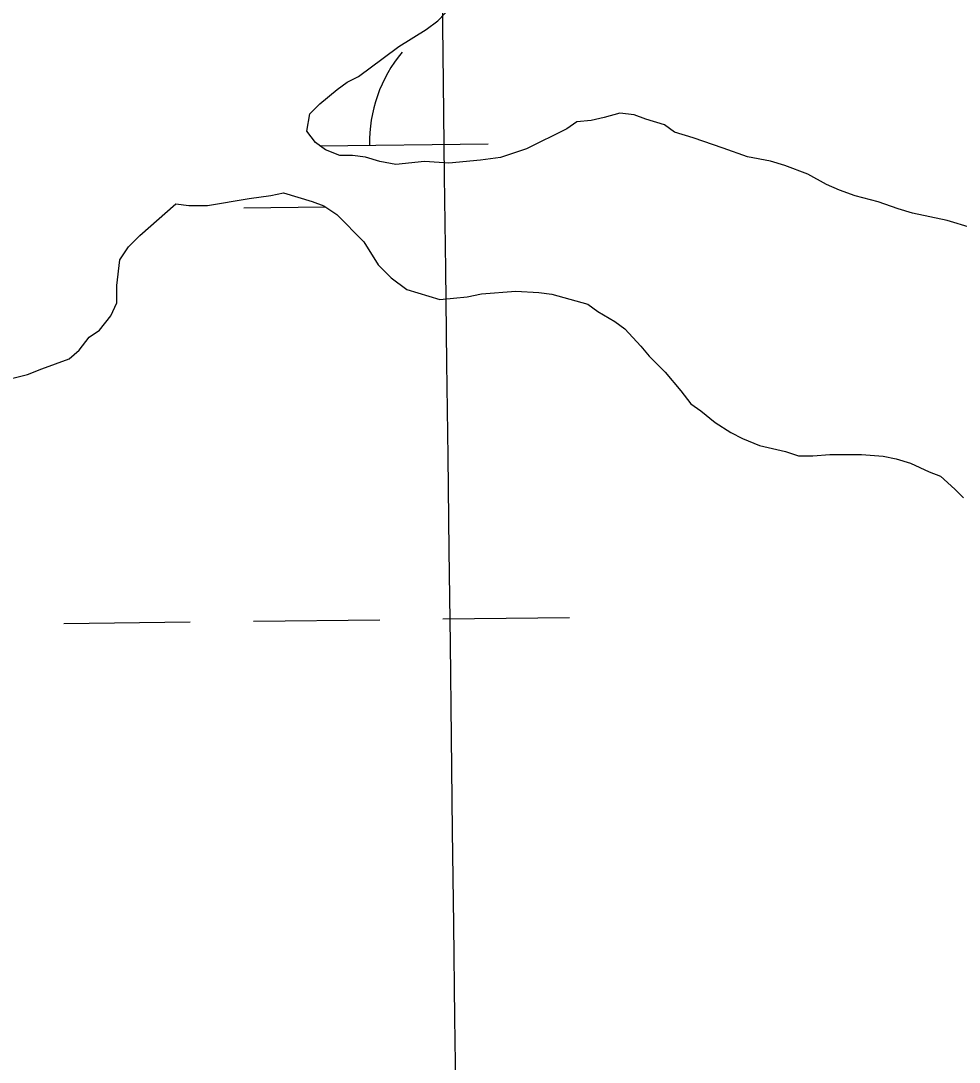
# Model space of a CAD drawing. Extents: x 3694830 to 3732949, y 415201 to 440970.
# Drawn here: x 3725285.4 to 3725523, y 431287.8 to 431551.3 of the extents above; entities that cross this region are included whole.
import ezdxf

# ---------------------------------------------------------------- set-up
doc = ezdxf.new("R2010")
doc.units = 0
for name, color, linetype in [('V-GRID-MAJR', 7, 'Continuous'), ('V-TOPO-SHOR', 7, 'Continuous'), ('V-WETL-SWMP', 7, 'Continuous')]:
    doc.layers.add(name, color=color, linetype=linetype)

msp = doc.modelspace()

# ---------------------------------------------------------------- linework, layer by layer
at = {"layer": 'V-GRID-MAJR'}
msp.add_spline([(3725521.948, 420931.967), (3725447.9250000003, 426990.407), (3725373.878, 433050.776), (3725299.8310000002, 439111.152), (3725299.808, 439113.075)], degree=3, dxfattribs=at)
at = {"layer": 'V-TOPO-SHOR'}
for p, q in [((3725388.099272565, 431549.10788424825), (3725391.0142721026, 431551.2808841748)), ((3725381.1782736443, 431544.7658844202), (3725388.099272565, 431549.10788424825)), ((3725377.170274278, 431541.86988452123), (3725381.1782736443, 431544.7658844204)), ((3725370.9752752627, 431537.1618846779), (3725377.170274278, 431541.86988452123)), ((3725368.062275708, 431535.71588474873), (3725370.9752752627, 431537.1618846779)), ((3725365.512276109, 431533.9058848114), (3725368.062275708, 431535.71588474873)), ((3725361.138290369, 431530.2838870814), (3725365.512276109, 431533.9058848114)), ((3725358.5852907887, 431527.7458871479), (3725361.138290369, 431530.2838870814)), ((3725357.845290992, 431523.3858871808), (3725358.5852907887, 431527.7458871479)), ((3725433.115266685, 431526.7948833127), (3725429.841267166, 431526.077883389)), ((3725437.1182660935, 431527.87388321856), (3725433.115266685, 431526.7948833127)), ((3725440.7522655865, 431527.4988831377), (3725437.1182660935, 431527.87388321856)), ((3725443.6572651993, 431526.3998830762), (3725440.7522655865, 431527.4988831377)), ((3725448.379264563, 431524.93088297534), (3725443.6572651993, 431526.3998830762)), ((3725423.653295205, 431523.91488785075), (3725413.458283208, 431518.85588594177)), ((3725426.20426769, 431525.72488347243), (3725423.653295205, 431523.91488785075)), ((3725429.841267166, 431526.077883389), (3725426.20426769, 431525.72488347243)), ((3725450.9192642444, 431523.1058829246), (3725448.379264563, 431524.93088297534)), ((3725360.0182907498, 431520.4708871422), (3725357.845290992, 431523.3858871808)), ((3725455.641263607, 431521.636882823), (3725450.9192642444, 431523.10588292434)), ((3725463.2682625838, 431519.0688826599), (3725455.641263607, 431521.636882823)), ((3725362.557290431, 431518.6448870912), (3725360.0182907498, 431520.4708871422)), ((3725366.1892899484, 431517.1798870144), (3725362.557290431, 431518.6448870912)), ((3725413.458283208, 431518.85588594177), (3725406.907284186, 431516.6938860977)), ((3725469.442261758, 431516.86888252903), (3725463.2682625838, 431519.0688826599)), ((3725369.461289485, 431517.16988694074), (3725366.1892899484, 431517.1798870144)), ((3725372.7322890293, 431516.79688686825), (3725369.461289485, 431517.16988694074)), ((3725376.36428854, 431515.69488679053), (3725372.7322890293, 431516.79688686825)), ((3725401.8152849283, 431515.98188621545), (3725393.8142860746, 431515.2788863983)), ((3725406.907284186, 431516.6938860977), (3725401.8152849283, 431515.98188621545)), ((3725475.256260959, 431515.7608824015), (3725469.442261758, 431516.86888252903)), ((3725380.3612879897, 431514.95588670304), (3725376.36428854, 431515.69488679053)), ((3725387.635286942, 431515.66088653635), (3725380.3612879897, 431514.95588670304)), ((3725393.8142860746, 431515.2788863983), (3725387.635286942, 431515.66088653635)), ((3725478.8892604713, 431514.6588823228), (3725475.256260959, 431515.7608824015)), ((3725484.699259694, 431512.45988220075), (3725478.8892604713, 431514.6588823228)), ((3725489.418259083, 431509.90088210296), (3725484.699259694, 431512.45988220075)), ((3725492.6862586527, 431508.4368820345), (3725489.418259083, 431509.90088210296)), ((3725496.6812581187, 431506.97088194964), (3725492.6862586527, 431508.4368820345)), ((3725332.7022814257, 431504.55588565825), (3725343.251279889, 431506.3418854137)), ((3725343.251279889, 431506.3418854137), (3725348.7072790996, 431507.05188528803)), ((3725348.7072790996, 431507.05188528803), (3725351.9812921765, 431507.76988736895)), ((3725351.9812921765, 431507.76988736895), (3725359.2462911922, 431505.5658872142)), ((3725359.2462911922, 431505.565887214), (3725362.151290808, 431504.46688715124)), ((3725502.493257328, 431505.4988818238), (3725496.6812581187, 431506.97088194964)), ((3725507.5782566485, 431503.66588171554), (3725502.493257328, 431505.4988818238)), ((3725315.591311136, 431496.9718903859), (3725324.7043096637, 431504.9428901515)), ((3725324.7043096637, 431504.9428901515), (3725327.975295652, 431504.5698879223)), ((3725327.975295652, 431504.5698879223), (3725332.7022814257, 431504.5558856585)), ((3725362.151290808, 431504.4668871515), (3725365.4172903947, 431502.2758870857)), ((3725511.210256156, 431502.5638816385), (3725507.5782566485, 431503.66588171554)), ((3725365.4172903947, 431502.2758870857), (3725372.304289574, 431495.3468869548)), ((3725519.93125496, 431500.71988144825), (3725511.210256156, 431502.5638816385)), ((3725526.1062541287, 431498.88388131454), (3725519.93125496, 431500.71988144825)), ((3725312.674311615, 431494.07189046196), (3725315.591311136, 431496.9718903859)), ((3725372.304289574, 431495.3468869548), (3725375.9223027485, 431489.5188890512)), ((3725310.4823119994, 431490.8068905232), (3725312.674311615, 431494.07189046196)), ((3725309.7363122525, 431484.26489056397), (3725310.4823119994, 431490.8068905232)), ((3725375.9223027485, 431489.5188890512), (3725379.1843023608, 431486.23688898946)), ((3725309.722312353, 431479.9018905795), (3725309.7363122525, 431484.26489056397)), ((3725379.1843023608, 431486.23688898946), (3725383.175301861, 431483.3158889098)), ((3725383.175301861, 431483.3158889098), (3725391.529287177, 431480.7458865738)), ((3725398.439286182, 431481.452886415), (3725402.0772856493, 431482.1688863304)), ((3725402.0772856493, 431482.1688863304), (3725410.8052843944, 431482.8698861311)), ((3725410.8052843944, 431482.8698861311), (3725416.6212835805, 431482.48888600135)), ((3725416.6212835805, 431482.48888600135), (3725419.892283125, 431482.11488592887)), ((3725419.892283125, 431482.11488592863), (3725428.9742954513, 431479.54288789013)), ((3725308.2583126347, 431476.6338906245), (3725309.722312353, 431479.9018905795)), ((3725391.529287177, 431480.7458865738), (3725398.439286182, 431481.452886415)), ((3725428.9742954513, 431479.54288789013), (3725431.513295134, 431477.7168878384)), ((3725305.3393131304, 431473.0068907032), (3725308.2583126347, 431476.6338906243)), ((3725431.513295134, 431477.7168878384), (3725435.868294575, 431475.1588877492)), ((3725435.868294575, 431475.1588877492), (3725438.4082942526, 431473.33388770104)), ((3725300.2343139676, 431467.9318908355), (3725302.7883135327, 431471.1968907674)), ((3725302.7883135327, 431471.1968907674), (3725305.3393131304, 431473.0068907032)), ((3725438.4082942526, 431473.33388770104), (3725442.394293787, 431468.95888762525)), ((3725442.394293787, 431468.95888762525), (3725444.5682935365, 431466.40688758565)), ((3725297.6823143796, 431465.7588909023), (3725300.2343139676, 431467.9318908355)), ((3725444.5682935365, 431466.40688758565), (3725448.5552930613, 431462.3958875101)), ((3725287.1263159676, 431461.790891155), (3725290.7673154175, 431463.23389106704)), ((3725290.7673154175, 431463.23389106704), (3725297.6823143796, 431465.75889090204)), ((3725282.7603166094, 431460.71289125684), (3725287.1263159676, 431461.790891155)), ((3725448.5552930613, 431462.3958875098), (3725452.540292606, 431457.65788743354)), ((3725452.540292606, 431457.65788743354), (3725455.0752923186, 431454.37788739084)), ((3725455.0752923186, 431454.3778873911), (3725457.6152919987, 431452.551887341)), ((3725457.6152919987, 431452.5518873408), (3725461.2422915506, 431449.6328872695)), ((3725461.2422915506, 431449.6328872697), (3725465.2332910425, 431447.07588718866)), ((3725465.2332910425, 431447.07588718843), (3725468.137290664, 431445.6128871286)), ((3725468.137290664, 431445.6128871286), (3725472.4952900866, 431443.78188703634)), ((3725472.4952900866, 431443.78188703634), (3725479.0352891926, 431442.3078868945)), ((3725479.0352891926, 431442.3078868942), (3725482.3032887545, 431441.2068868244)), ((3725482.3032887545, 431441.2068868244), (3725485.939288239, 431441.1958867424)), ((3725485.939288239, 431441.1958867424), (3725490.303287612, 431441.5468866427)), ((3725490.303287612, 431441.54688664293), (3725498.3022864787, 431441.52288646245)), ((3725498.3022864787, 431441.5228864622), (3725503.7542857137, 431441.14288634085)), ((3725503.7542857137, 431441.14288634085), (3725507.024285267, 431440.40588626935)), ((3725507.024285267, 431440.40588626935), (3725510.6572847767, 431439.30388619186)), ((3725510.6572847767, 431439.30388619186), (3725515.376284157, 431437.10788609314)), ((3725515.376284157, 431437.1078860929), (3725518.2822837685, 431436.00888603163)), ((3725518.2822837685, 431436.00888603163), (3725521.90728333, 431432.7258859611)), ((3725521.90728333, 431432.7258859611), (3725524.082283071, 431430.53788592))]:
    msp.add_line(p, q, dxfattribs=at)
at = {"layer": 'V-WETL-SWMP'}
for p, q in [((3725391.0142721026, 431551.2808841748), (3725397.215271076, 431557.80688401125)), ((3725388.099272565, 431549.10788424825), (3725391.0142721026, 431551.2808841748)), ((3725381.1782736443, 431544.7658844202), (3725388.099272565, 431549.10788424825)), ((3725377.170274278, 431541.869884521), (3725381.1782736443, 431544.7658844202)), ((3725370.9752752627, 431537.16188467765), (3725377.170274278, 431541.869884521)), ((3725368.062275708, 431535.71588474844), (3725370.9752752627, 431537.16188467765)), ((3725365.5122761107, 431533.9058848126), (3725368.062275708, 431535.71588474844)), ((3725361.138290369, 431530.2838870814), (3725365.5122761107, 431533.9058848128)), ((3725358.5852907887, 431527.7458871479), (3725361.138290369, 431530.2838870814)), ((3725357.845290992, 431523.3858871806), (3725358.5852907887, 431527.7458871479)), ((3725433.115266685, 431526.7948833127), (3725429.8412671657, 431526.077883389)), ((3725437.1182660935, 431527.87388321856), (3725433.115266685, 431526.7948833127)), ((3725440.7522655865, 431527.4988831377), (3725437.1182660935, 431527.87388321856)), ((3725443.6572651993, 431526.3998830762), (3725440.7522655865, 431527.4988831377)), ((3725448.379264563, 431524.9308829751), (3725443.6572651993, 431526.3998830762)), ((3725423.6532952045, 431523.91488785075), (3725413.458283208, 431518.85588594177)), ((3725426.20426769, 431525.72488347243), (3725423.6532952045, 431523.91488785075)), ((3725429.8412671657, 431526.077883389), (3725426.20426769, 431525.72488347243)), ((3725450.9192642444, 431523.10588292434), (3725448.379264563, 431524.9308829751)), ((3725360.0182907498, 431520.47088714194), (3725357.845290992, 431523.3858871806)), ((3725455.641263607, 431521.636882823), (3725450.9192642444, 431523.10588292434)), ((3725463.2682625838, 431519.0688826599), (3725455.641263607, 431521.636882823)), ((3725362.5572904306, 431518.6448870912), (3725360.0182907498, 431520.47088714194)), ((3725361.18883426, 431519.62905461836), (3725403.7371521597, 431520.13653975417)), ((3725366.1892899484, 431517.1798870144), (3725362.5572904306, 431518.6448870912)), ((3725413.458283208, 431518.85588594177), (3725406.9072841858, 431516.69388609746)), ((3725469.442261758, 431516.8688825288), (3725463.2682625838, 431519.0688826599)), ((3725369.461289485, 431517.16988694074), (3725366.1892899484, 431517.1798870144)), ((3725372.7322890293, 431516.79688686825), (3725369.461289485, 431517.16988694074)), ((3725376.3642885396, 431515.6948867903), (3725372.7322890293, 431516.79688686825)), ((3725401.8152849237, 431515.981886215), (3725393.8142860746, 431515.27888639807)), ((3725406.9072841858, 431516.69388609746), (3725401.8152849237, 431515.98188621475)), ((3725475.256260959, 431515.7608824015), (3725469.442261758, 431516.8688825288)), ((3725380.361287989, 431514.9558867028), (3725376.3642885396, 431515.6948867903)), ((3725387.6352869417, 431515.6608865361), (3725380.361287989, 431514.9558867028)), ((3725393.8142860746, 431515.27888639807), (3725387.6352869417, 431515.6608865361)), ((3725478.8892604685, 431514.65888232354), (3725475.256260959, 431515.7608824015)), ((3725484.699259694, 431512.45988220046), (3725478.8892604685, 431514.65888232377)), ((3725489.418259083, 431509.90088210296), (3725484.699259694, 431512.45988220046)), ((3725492.6862586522, 431508.4368820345), (3725489.418259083, 431509.90088210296)), ((3725496.6812581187, 431506.97088194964), (3725492.6862586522, 431508.4368820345)), ((3725332.7022814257, 431504.55588565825), (3725343.251279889, 431506.3418854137)), ((3725343.251279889, 431506.3418854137), (3725348.7072790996, 431507.05188528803)), ((3725348.7072790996, 431507.05188528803), (3725351.9812921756, 431507.76988736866)), ((3725351.9812921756, 431507.76988736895), (3725359.246291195, 431505.565887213)), ((3725359.246291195, 431505.56588721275), (3725362.151290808, 431504.46688715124)), ((3725502.493257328, 431505.4988818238), (3725496.6812581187, 431506.97088194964)), ((3725507.578256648, 431503.66588171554), (3725502.493257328, 431505.4988818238)), ((3725315.591311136, 431496.9718903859), (3725324.7043096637, 431504.9428901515)), ((3725324.7043096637, 431504.9428901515), (3725327.975295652, 431504.569887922)), ((3725327.975295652, 431504.569887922), (3725332.7022814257, 431504.55588565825)), ((3725341.9256030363, 431503.9671993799), (3725362.5298185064, 431504.21295135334)), ((3725362.151290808, 431504.46688715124), (3725365.4172903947, 431502.2758870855)), ((3725511.210256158, 431502.5638816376), (3725507.578256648, 431503.66588171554)), ((3725365.4172903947, 431502.2758870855), (3725372.304289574, 431495.3468869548)), ((3725519.931254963, 431500.71988144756), (3725511.210256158, 431502.5638816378)), ((3725526.1062541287, 431498.88388131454), (3725519.931254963, 431500.7198814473)), ((3725312.674311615, 431494.07189046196), (3725315.591311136, 431496.9718903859)), ((3725372.304289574, 431495.3468869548), (3725375.9223027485, 431489.5188890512)), ((3725310.4823119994, 431490.8068905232), (3725312.674311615, 431494.07189046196)), ((3725309.7363122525, 431484.26489056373), (3725310.4823119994, 431490.8068905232)), ((3725375.9223027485, 431489.5188890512), (3725379.1843023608, 431486.23688898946)), ((3725309.722312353, 431479.9018905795), (3725309.7363122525, 431484.26489056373)), ((3725379.1843023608, 431486.23688898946), (3725383.1753018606, 431483.3158889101)), ((3725383.1753018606, 431483.3158889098), (3725391.529287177, 431480.74588657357)), ((3725398.4392861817, 431481.452886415), (3725402.0772856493, 431482.1688863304)), ((3725402.0772856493, 431482.1688863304), (3725410.8052843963, 431482.8698861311)), ((3725410.8052843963, 431482.8698861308), (3725416.62128358, 431482.4888860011)), ((3725416.62128358, 431482.4888860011), (3725419.892283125, 431482.11488592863)), ((3725419.892283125, 431482.11488592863), (3725428.9742954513, 431479.54288789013)), ((3725308.2583126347, 431476.6338906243), (3725309.722312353, 431479.9018905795)), ((3725391.529287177, 431480.74588657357), (3725398.4392861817, 431481.452886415)), ((3725428.9742954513, 431479.54288789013), (3725431.513295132, 431477.71688783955)), ((3725305.3393131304, 431473.0068907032), (3725308.2583126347, 431476.6338906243)), ((3725431.513295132, 431477.7168878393), (3725435.868294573, 431475.1588877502)), ((3725435.868294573, 431475.1588877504), (3725438.4082942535, 431473.3338876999)), ((3725300.2343139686, 431467.93189083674), (3725302.7883135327, 431471.1968907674)), ((3725302.7883135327, 431471.1968907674), (3725305.3393131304, 431473.0068907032)), ((3725438.4082942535, 431473.33388769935), (3725442.394293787, 431468.95888762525)), ((3725442.394293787, 431468.95888762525), (3725444.568293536, 431466.4068875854)), ((3725297.6823143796, 431465.75889090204), (3725300.2343139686, 431467.9318908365)), ((3725444.568293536, 431466.4068875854), (3725448.5552930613, 431462.3958875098)), ((3725287.126315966, 431461.7908911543), (3725290.7673154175, 431463.23389106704)), ((3725290.7673154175, 431463.23389106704), (3725297.6823143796, 431465.75889090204)), ((3725282.7603166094, 431460.71289125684), (3725287.126315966, 431461.79089115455)), ((3725448.5552930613, 431462.3958875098), (3725452.5402926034, 431457.6578874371)), ((3725452.5402926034, 431457.6578874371), (3725455.0752923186, 431454.3778873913)), ((3725455.075292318, 431454.3778873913), (3725457.6152919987, 431452.5518873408)), ((3725457.6152919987, 431452.5518873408), (3725461.2422915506, 431449.6328872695)), ((3725461.2422915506, 431449.6328872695), (3725465.2332910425, 431447.07588718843)), ((3725465.2332910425, 431447.07588718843), (3725468.137290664, 431445.6128871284)), ((3725468.137290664, 431445.6128871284), (3725472.4952900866, 431443.78188703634)), ((3725472.4952900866, 431443.78188703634), (3725479.0352891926, 431442.3078868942)), ((3725479.0352891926, 431442.3078868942), (3725482.3032887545, 431441.2068868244)), ((3725482.3032887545, 431441.2068868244), (3725485.9392882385, 431441.1958867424)), ((3725485.9392882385, 431441.1958867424), (3725490.303287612, 431441.5468866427)), ((3725490.303287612, 431441.5468866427), (3725498.302286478, 431441.5228864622)), ((3725498.302286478, 431441.5228864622), (3725503.7542857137, 431441.1428863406)), ((3725503.7542857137, 431441.1428863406), (3725507.024285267, 431440.40588626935)), ((3725507.024285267, 431440.40588626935), (3725510.6572847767, 431439.3038861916)), ((3725510.6572847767, 431439.3038861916), (3725515.376284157, 431437.1078860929)), ((3725515.376284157, 431437.1078860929), (3725518.2822837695, 431436.0088860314)), ((3725518.2822837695, 431436.00888603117), (3725521.90728333, 431432.7258859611)), ((3725521.90728333, 431432.7258859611), (3725524.082283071, 431430.53788592)), ((3725392.326086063, 431399.9208967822), (3725424.3238078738, 431400.30254214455)), ((3725296.3329206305, 431398.77596069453), (3725328.3306424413, 431399.1576060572)), ((3725344.3295033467, 431399.34842873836), (3725376.327225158, 431399.7300741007))]:
    msp.add_line(p, q, dxfattribs=at)
msp.add_arc((3725408.974052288, 431520.67383861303), 35.246287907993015, 139.91152663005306, 181.4551849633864, dxfattribs=at)

doc.saveas('drawing.dxf')
